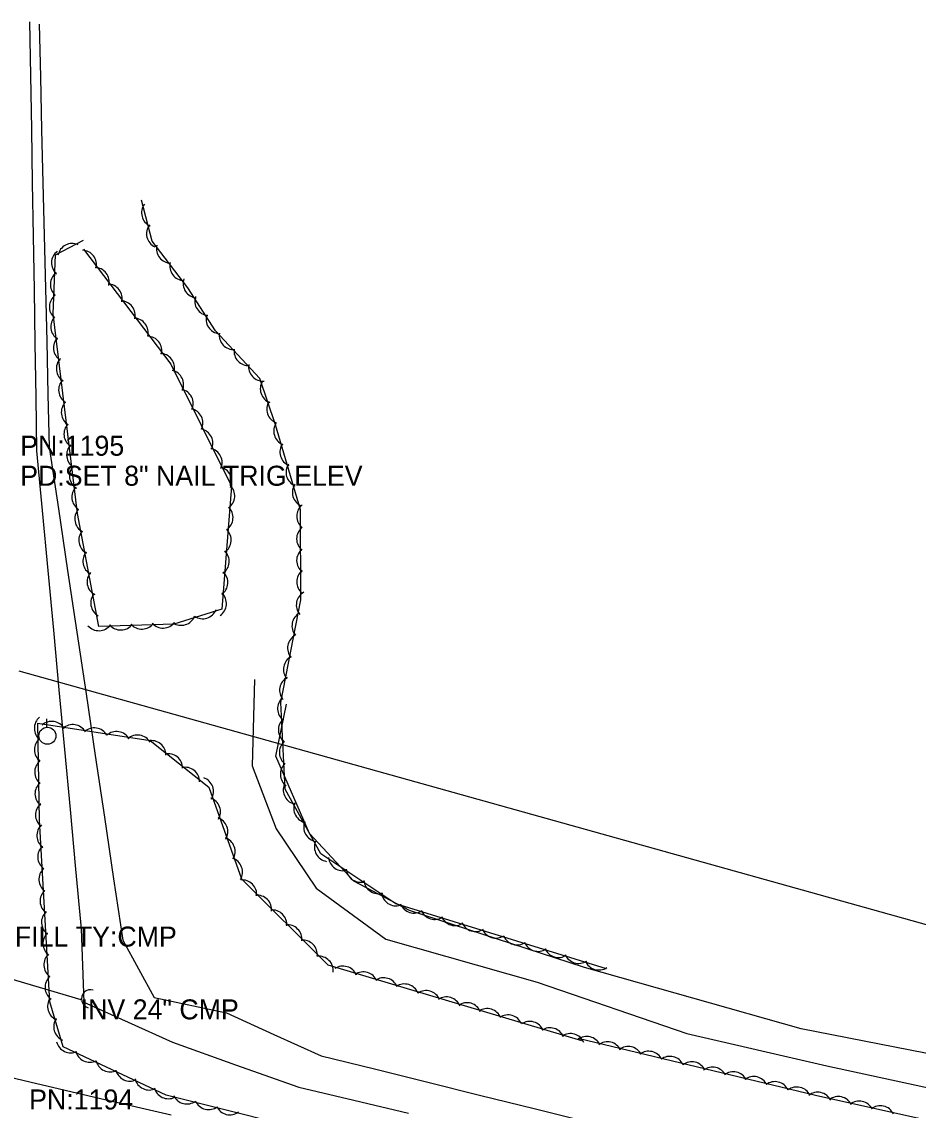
# Model space of a CAD drawing. Extents: x 1441650 to 1491889, y 345904 to 358319.
# Drawn here: x 1461680.8 to 1461905, y 350817.6 to 351089.7 of the extents above; entities that cross this region are included whole.
import ezdxf

# ---------------------------------------------------------------- set-up
doc = ezdxf.new("R2010")
doc.units = 0
for name, color, linetype in [('S_CROSS_DRAIN', 7, 'Continuous'), ('S_CROSS_DRAIN_ANNOT', 7, 'Continuous'), ('S_DITCHLINE', 7, 'Continuous'), ('S_DRG_PT_SYM', 7, 'Continuous'), ('S_MISC_BOUNDARY', 7, 'Continuous'), ('S_SECONDARY_CTL_ANNOT', 7, 'Continuous'), ('S_TRAILS', 7, 'Continuous'), ('S_TREE', 7, 'Continuous'), ('S_UTILITY_POLE', 7, 'Continuous'), ('S_WATER_UTILITIES', 7, 'Continuous')]:
    doc.layers.add(name, color=color, linetype=linetype)

msp = doc.modelspace()

# ---------------------------------------------------------------- linework, layer by layer
at = {"layer": 'S_CROSS_DRAIN'}
msp.add_line((1461633.99, 350863.54), (1461695.56, 350845.34), dxfattribs=at)
msp.add_arc((1461698.07, 350845.47), 2.3, 74.4212, 254.7504, dxfattribs=at)
at = {"layer": 'S_DITCHLINE'}
for points in [[(1461682.8, 351089.74), (1461683.02, 351076.33), (1461683.24, 351062.92), (1461683.46, 351049.51), (1461683.68, 351036.1), (1461683.89, 351022.69), (1461684.11, 351009.28), (1461684.33, 350995.87), (1461684.55, 350982.46), (1461685.94, 350967.52), (1461687.34, 350952.59), (1461688.73, 350937.65), (1461690.12, 350922.71), (1461691.51, 350907.77), (1461692.91, 350892.84), (1461694.3, 350877.9), (1461695.69, 350862.96), (1461696.35, 350844.61), (1461718.48, 350834.67), (1461734.29, 350829.01), (1461750.1, 350823.36), (1461763.81, 350820.11), (1461777.51, 350816.87)], [(1461685.18, 351089.17), (1461685.49, 351075.95), (1461685.8, 351062.72), (1461686.12, 351049.49), (1461686.43, 351036.27), (1461686.74, 351023.04), (1461687.06, 351009.81), (1461687.37, 350996.59), (1461687.68, 350983.36), (1461689.99, 350967.95), (1461692.29, 350952.55), (1461694.59, 350937.14), (1461696.89, 350921.74), (1461699.19, 350906.33), (1461701.5, 350890.92), (1461703.8, 350875.52), (1461706.1, 350860.11), (1461713.93, 350845.83), (1461732.03, 350841.96), (1461743.86, 350836.6), (1461755.69, 350831.24), (1461769.01, 350827.95), (1461782.33, 350824.65), (1461795.64, 350821.35), (1461808.96, 350818.06), (1461822.28, 350814.76)]]:
    msp.add_lwpolyline(points, dxfattribs=at)
at = {"layer": 'S_DRG_PT_SYM'}
msp.add_lwpolyline([(1461695.56, 350845.34), (1461695.56, 350845.39), (1461695.56, 350845.34), (1461695.51, 350845.34), (1461695.56, 350845.34), (1461695.56, 350845.29), (1461695.56, 350845.34), (1461695.61, 350845.34)], dxfattribs=at)
at = {"layer": 'S_MISC_BOUNDARY'}
msp.add_lwpolyline([(1462628.24, 350703.82), (1462627.53, 350682.37), (1462621.29, 350673.57), (1462606.99, 350664.19), (1462581.51, 350664.75), (1462509.7, 350679.3), (1462466.02, 350691.43), (1462409.23, 350708.59), (1462331.39, 350717.46), (1462286.03, 350726.73), (1462204.48, 350754.42), (1462116.86, 350790.2), (1462096.93, 350797.63), (1462043.47, 350808.51), (1461977.47, 350818.08), (1461875.68, 350837.95), (1461821.53, 350853.35), (1461777.77, 350867.59), (1461763.87, 350874.92), (1461752.78, 350886.79), (1461744.34, 350906.14), (1461746.98, 350919.15)], dxfattribs=at)
at = {"layer": 'S_TRAILS'}
msp.add_lwpolyline([(1461739, 350925.32), (1461738.4, 350903.72), (1461744.46, 350888.01), (1461754.43, 350873.16), (1461771.85, 350860.39), (1461809.68, 350849.65), (1461847.12, 350836.8), (1461882.07, 350828.75), (1461926.8, 350819.09), (1461974.44, 350809.44), (1462046.76, 350796.89), (1462080.88, 350792.44), (1462094.67, 350790.11), (1462121.93, 350779.84), (1462183.12, 350753.05)], dxfattribs=at)
at = {"layer": 'S_TREE'}
for points in [[(1461827.04, 350852.95), (1461774.35, 350869.22), (1461755.59, 350881.7), (1461746.69, 350897.93), (1461745.62, 350919.52), (1461750.58, 350945.24), (1461750.54, 350967.76), (1461744.27, 350988.96), (1461740.32, 351000.58), (1461729.26, 351012.47), (1461722.36, 351023.19), (1461713.39, 351034.91), (1461710.8, 351045.16)], [(1461696.28, 351032.85), (1461718.07, 351004.18), (1461733.25, 350973.68), (1461730.88, 350942.87), (1461718.82, 350939.15), (1461700.13, 350938.52), (1461694.8, 350966.83), (1461688.67, 351016.7), (1461689.25, 351031.48), (1461696.25, 351035.12)], [(1461802.76, 350799.9), (1461716.92, 350821.39), (1461691.15, 350833.5), (1461687.86, 350844.71), (1461685.27, 350890.16), (1461684.86, 350914.42), (1461712.93, 350910.05), (1461727.57, 350898.37), (1461735.75, 350875.5), (1461757.32, 350854.01), (1461820.81, 350835.09)], [(1461541.7, 350857.95), (1461559.35, 350853.8), (1461576.99, 350849.65), (1461594.64, 350845.5), (1461612.28, 350841.35), (1461629.93, 350837.2), (1461647.58, 350833.05), (1461665.22, 350828.9), (1461682.87, 350824.75), (1461700.51, 350820.6), (1461718.16, 350816.45)], [(1461541.7, 350857.95), (1461559.35, 350853.8), (1461576.99, 350849.65), (1461594.64, 350845.5), (1461612.28, 350841.35), (1461629.93, 350837.2), (1461647.58, 350833.05), (1461665.22, 350828.9), (1461682.87, 350824.75), (1461700.51, 350820.6), (1461718.16, 350816.45)], [(1461819.97, 350835.68), (1461879.3, 350821.4), (1461947.87, 350806.12), (1462043.42, 350782.54), (1462066.74, 350778.04), (1462089.26, 350779.49), (1462114.07, 350768.73), (1462165.08, 350748.39)]]:
    msp.add_lwpolyline(points, dxfattribs=at)
for centre, start, end in [((1461691.9, 351029.45), 126.9691, 228.5661), ((1461693.45, 351030.67), 66.6693, 168.2663), ((1461695.87, 351028.99), 346.432, 88.029), ((1461691.62, 351024.12), 126.9691, 228.5661), ((1461699.04, 351024.7), 346.432, 88.029), ((1461702.29, 351020.54), 346.432, 88.029), ((1461691.37, 351018.48), 126.9691, 228.5661), ((1461705.53, 351016.34), 346.432, 88.029), ((1461691.71, 351013.49), 136.2114, 237.8083), ((1461708.82, 351012), 346.432, 88.029), ((1461692.39, 351008.23), 136.2114, 237.8083), ((1461712.21, 351007.49), 346.432, 88.029), ((1461693.11, 351003), 136.2114, 237.8083), ((1461715.38, 351003.2), 346.432, 88.029), ((1461717.66, 350999.02), 335.6593, 77.2562), ((1461693.69, 350997.69), 136.2114, 237.8083), ((1461720.06, 350994.29), 335.6593, 77.2562), ((1461694.35, 350992.09), 136.2114, 237.8083), ((1461722.48, 350989.42), 335.6593, 77.2562), ((1461695.01, 350986.69), 136.2114, 237.8083), ((1461724.97, 350984.35), 335.6593, 77.2562), ((1461695.69, 350981.43), 136.2114, 237.8083), ((1461727.28, 350979.54), 335.6593, 77.2562), ((1461696.41, 350976.19), 136.2114, 237.8083), ((1461729.7, 350974.84), 335.6593, 77.2562), ((1461696.98, 350970.89), 136.2114, 237.8083), ((1461730.43, 350971.21), 304.8147, 46.4116), ((1461730.01, 350965.78), 304.8147, 46.4116), ((1461729.54, 350960.15), 304.8147, 46.4116), ((1461729.06, 350954.84), 304.8147, 46.4116), ((1461728.73, 350949.57), 304.8147, 46.4116), ((1461728.36, 350944.28), 304.8147, 46.4116), ((1461726.06, 350944.14), 236.3533, 337.9503), ((1461716.14, 350941.8), 221.1417, 322.7386), ((1461720.66, 350942.5), 236.3533, 337.9503), ((1461700.12, 350941.15), 221.1417, 322.7386), ((1461705.56, 350941.33), 221.1417, 322.7386), ((1461710.86, 350941.54), 221.1417, 322.7386)]:
    msp.add_arc(centre, 3.64, start, end, dxfattribs=at)
for centre, major_axis, ratio, start_param, end_param in [((1461714.43, 351041.97), (0.89, -3.53), 0.99999, 3.825788, 5.598989), ((1461715.66, 351036.77), (0.89, -3.53), 0.99999, 3.825788, 5.598989), ((1461718.15, 351033.02), (2.21, -2.89), 0.999978, 3.825789, 5.598989), ((1461721.45, 351028.7), (2.21, -2.89), 0.999978, 3.825789, 5.598989), ((1461724.81, 351024.31), (1.97, -3.06), 0.999981, 3.825789, 5.598989), ((1461727.72, 351019.91), (1.97, -3.06), 0.999981, 3.825789, 5.598989), ((1461730.55, 351015.38), (1.97, -3.06), 0.999981, 3.825789, 5.598989), ((1461733.84, 351011.41), (3.53, 0.92), 0.999894, 2.75029, 4.52349), ((1461737.54, 351007.42), (3.53, 0.92), 0.999894, 2.75029, 4.52349), ((1461741.18, 351003.56), (3.53, 0.92), 0.999894, 2.75029, 4.52349), ((1461744.1, 350997.97), (3.62, -0.38), 0.999931, 2.688474, 4.461675), ((1461745.74, 350992.9), (3.62, -0.38), 0.999931, 2.688474, 4.461675), ((1461747.47, 350987.41), (3.58, -0.69), 0.999948, 2.733308, 4.506509), ((1461749.01, 350982.2), (3.58, -0.69), 0.999948, 2.733308, 4.506509), ((1461750.55, 350977.12), (3.58, -0.69), 0.999948, 2.733308, 4.506509), ((1461752.12, 350972.08), (3.58, -0.69), 0.999948, 2.733308, 4.506509), ((1461697.73, 350965.46), (-3.1, -1.92), 0.999998, 5.028413, 6.801614), ((1461753.21, 350966.12), (3.6, -0.53), 0.999818, 2.402112, 4.175312), ((1461698.74, 350960.11), (-3.1, -1.92), 0.999998, 5.028413, 6.801614), ((1461753.18, 350960.48), (3.6, -0.53), 0.999818, 2.402112, 4.175312), ((1461699.75, 350954.91), (-3.1, -1.92), 0.999998, 5.028414, 6.801615), ((1461753.19, 350955.04), (3.6, -0.53), 0.999818, 2.402112, 4.175312), ((1461700.8, 350949.73), (-3.1, -1.92), 0.999998, 5.028414, 6.801615), ((1461753.23, 350949.73), (3.6, -0.53), 0.999818, 2.402112, 4.175312), ((1461701.71, 350944.47), (-3.1, -1.92), 0.999998, 5.028414, 6.801615), ((1461753.11, 350943.94), (2.15, -2.94), 0.999998, 3.004999, 4.7782), ((1461752.03, 350938.72), (2.15, -2.94), 0.999998, 3.004999, 4.7782), ((1461750.93, 350933.18), (2.15, -2.94), 0.999998, 3.005, 4.7782), ((1461749.9, 350927.84), (2.15, -2.94), 0.999998, 3.005, 4.7782), ((1461748.93, 350922.62), (2.15, -2.94), 0.999998, 3.004999, 4.7782), ((1461748.43, 350918.05), (2.2, -2.9), 0.999993, 3.226424, 4.999624), ((1461687.62, 350913.1), (3.43, -1.24), 0.996426, 2.617662, 4.390863), ((1461748.62, 350912.72), (2.2, -2.9), 0.999993, 3.226424, 4.999624), ((1461688.33, 350911.19), (-3.39, 1.34), 0.998718, 4.04768, 5.82088), ((1461693.58, 350910.41), (-3.39, 1.34), 0.998718, 4.04768, 5.82088), ((1461698.95, 350909.57), (-3.39, 1.34), 0.998718, 4.04768, 5.82088), ((1461704.53, 350908.67), (-3.39, 1.34), 0.998718, 4.04768, 5.82088), ((1461687.63, 350907.78), (3.43, -1.24), 0.996426, 2.617662, 4.390863), ((1461709.79, 350907.78), (-3.39, 1.34), 0.998718, 4.04768, 5.82088), ((1461713.24, 350906.4), (-2.81, 2.32), 0.998553, 3.84112, 5.61432), ((1461748.87, 350907.08), (2.2, -2.9), 0.999993, 3.226424, 4.999625), ((1461687.7, 350902.15), (3.43, -1.24), 0.996426, 2.617662, 4.390863), ((1461717.41, 350903.12), (-2.81, 2.32), 0.998553, 3.84112, 5.61432), ((1461749.13, 350901.64), (2.2, -2.9), 0.999993, 3.226424, 4.999625), ((1461721.66, 350899.73), (-2.81, 2.32), 0.998553, 3.84112, 5.61432), ((1461687.78, 350896.73), (3.43, -1.24), 0.996426, 2.617662, 4.390863), ((1461725.13, 350897.3), (-1.23, 3.43), 0.999079, 3.825789, 5.598989), ((1461749.85, 350897.7), (1.75, -3.19), 0.999983, 3.825789, 5.598989), ((1461687.91, 350891.44), (3.43, -1.24), 0.996426, 2.617662, 4.390863), ((1461726.86, 350892.25), (-1.23, 3.43), 0.999079, 3.825789, 5.598989), ((1461752.45, 350893.11), (1.75, -3.19), 0.999983, 3.825789, 5.598989), ((1461728.7, 350887.3), (-1.23, 3.43), 0.999079, 3.825789, 5.598989), ((1461688.23, 350886.29), (2.44, -2.7), 0.999166, 3.148177, 4.921377), ((1461754.95, 350888.39), (1.75, -3.19), 0.999983, 3.825789, 5.598989), ((1461730.53, 350882.32), (-1.23, 3.43), 0.999079, 3.825789, 5.598989), ((1461688.46, 350880.96), (2.44, -2.7), 0.999166, 3.148177, 4.921377), ((1461757.64, 350883.43), (1.75, -3.19), 0.999983, 3.825789, 5.598989), ((1461732.36, 350877.2), (-1.23, 3.43), 0.999079, 3.825789, 5.598989), ((1461761.13, 350881.16), (3.03, -2.02), 0.999972, 3.825789, 5.598989), ((1461688.75, 350875.32), (2.44, -2.7), 0.999166, 3.148177, 4.921377), ((1461765.57, 350878.26), (3.03, -2.02), 0.999972, 3.825789, 5.598989), ((1461735.94, 350871.57), (-2.53, 2.62), 0.998602, 3.844973, 5.618174), ((1461770.01, 350875.39), (3.03, -2.02), 0.999972, 3.825789, 5.598989), ((1461689.05, 350869.89), (2.44, -2.7), 0.999166, 3.148177, 4.921377), ((1461774.41, 350872.37), (3.03, -2.02), 0.999972, 3.825789, 5.598989), ((1461739.66, 350867.75), (-2.53, 2.62), 0.998602, 3.844973, 5.618174), ((1461778.9, 350870.57), (3.5, -1.01), 0.99997, 3.807578, 5.580778), ((1461689.39, 350864.6), (2.44, -2.7), 0.999166, 3.148177, 4.921377), ((1461743.46, 350864.07), (-2.53, 2.62), 0.998602, 3.844973, 5.618174), ((1461784.09, 350868.96), (3.5, -1.01), 0.99997, 3.807578, 5.580778), ((1461747.24, 350860.36), (-2.53, 2.62), 0.998602, 3.844973, 5.618174), ((1461789.17, 350867.43), (3.5, -1.01), 0.99997, 3.807578, 5.580778), ((1461794.24, 350865.94), (3.5, -1.01), 0.99997, 3.807578, 5.580778), ((1461689.76, 350859.33), (2.44, -2.7), 0.999166, 3.148177, 4.921377), ((1461799.32, 350864.3), (3.5, -1.01), 0.99997, 3.807578, 5.580778), ((1461804.7, 350862.6), (3.5, -1.01), 0.99997, 3.807578, 5.580778), ((1461751.09, 350856.51), (-2.53, 2.62), 0.998602, 3.844973, 5.618174), ((1461809.9, 350860.99), (3.5, -1.01), 0.99997, 3.807578, 5.580778), ((1461814.98, 350859.46), (3.5, -1.01), 0.99997, 3.807578, 5.580778), ((1461689.99, 350854), (2.44, -2.7), 0.999166, 3.148177, 4.921377), ((1461755.07, 350852.5), (-2.53, 2.62), 0.998602, 3.844973, 5.618174), ((1461820.05, 350857.97), (3.5, -1.01), 0.99997, 3.807578, 5.580778), ((1461761.14, 350850.02), (-3.49, 1.06), 0.998652, 3.830278, 5.603479), ((1461825.12, 350856.33), (3.5, -1.01), 0.99997, 3.807578, 5.580778), ((1461690.28, 350848.36), (2.44, -2.7), 0.999166, 3.148177, 4.921377), ((1461766.22, 350848.58), (-3.49, 1.06), 0.998652, 3.830278, 5.603479), ((1461771.32, 350847.1), (-3.49, 1.06), 0.998652, 3.830278, 5.603479), ((1461776.53, 350845.55), (-3.49, 1.06), 0.998652, 3.830278, 5.603479), ((1461781.93, 350843.9), (-3.49, 1.06), 0.998652, 3.830278, 5.603479), ((1461690.92, 350843.6), (3.05, -1.99), 0.998552, 3.118022, 4.891222), ((1461787.03, 350842.31), (-3.49, 1.06), 0.998652, 3.830278, 5.603479), ((1461792.11, 350840.87), (-3.49, 1.06), 0.998652, 3.830278, 5.603479), ((1461797.2, 350839.39), (-3.49, 1.06), 0.998652, 3.830278, 5.603479), ((1461802.42, 350837.83), (-3.49, 1.06), 0.998652, 3.830278, 5.603479), ((1461692.45, 350838.52), (3.05, -1.99), 0.998552, 3.118022, 4.891222), ((1461807.82, 350836.19), (-3.49, 1.06), 0.998652, 3.830278, 5.603479), ((1461812.91, 350834.6), (-3.49, 1.06), 0.998652, 3.830278, 5.603479), ((1461817.99, 350833.16), (-3.49, 1.06), 0.998652, 3.830278, 5.603479), ((1461822.1, 350832.43), (-3.54, 0.85), 0.998818, 3.825789, 5.598989), ((1461693.06, 350835.62), (3.63, -0.25), 0.998346, 3.454226, 5.227427), ((1461827.27, 350831.11), (-3.54, 0.85), 0.998818, 3.825789, 5.598989), ((1461832.42, 350829.95), (-3.54, 0.85), 0.998818, 3.825789, 5.598989), ((1461697.85, 350833.28), (3.63, -0.25), 0.998346, 3.454226, 5.227427), ((1461837.58, 350828.74), (-3.54, 0.85), 0.998818, 3.825789, 5.598989), ((1461842.87, 350827.47), (-3.54, 0.85), 0.998818, 3.825789, 5.598989), ((1461702.95, 350830.85), (3.63, -0.25), 0.998346, 3.454226, 5.227427), ((1461848.36, 350826.11), (-3.54, 0.85), 0.998818, 3.825789, 5.598989), ((1461853.52, 350824.79), (-3.54, 0.85), 0.998818, 3.825789, 5.598989), ((1461707.87, 350828.54), (3.63, -0.25), 0.998346, 3.454226, 5.227427), ((1461712.69, 350826.32), (3.63, -0.25), 0.998346, 3.454226, 5.227427), ((1461858.68, 350823.63), (-3.54, 0.85), 0.998818, 3.825789, 5.598989), ((1461863.84, 350822.42), (-3.54, 0.85), 0.998818, 3.825789, 5.598989), ((1461717.5, 350824.14), (3.63, -0.25), 0.998346, 3.454226, 5.227427), ((1461869.13, 350821.15), (-3.54, 0.85), 0.998818, 3.825789, 5.598989), ((1461874.61, 350819.8), (-3.54, 0.85), 0.998818, 3.825789, 5.598989), ((1461722.11, 350822.83), (2.51, -2.64), 0.998164, 4.390801, 6.164002), ((1461727.57, 350821.43), (2.51, -2.64), 0.998164, 4.390801, 6.164002), ((1461879.83, 350818.49), (-3.56, 0.79), 0.998817, 3.825789, 5.598989), ((1461885, 350817.41), (-3.56, 0.79), 0.998817, 3.825789, 5.598989), ((1461890.19, 350816.29), (-3.56, 0.79), 0.998817, 3.825789, 5.598989), ((1461732.85, 350820.11), (2.51, -2.64), 0.998164, 4.390801, 6.164002), ((1461895.5, 350815.1), (-3.56, 0.79), 0.998817, 3.825789, 5.598989)]:
    msp.add_ellipse(centre, major_axis=major_axis, ratio=ratio, start_param=start_param, end_param=end_param, dxfattribs=at)
at = {"layer": 'S_UTILITY_POLE'}
msp.add_line((1461687.1, 350913.39), (1461687.1, 350915.5), dxfattribs=at)
msp.add_circle((1461687.23, 350911.25), 2.13, dxfattribs=at)
at = {"layer": 'S_WATER_UTILITIES'}
msp.add_line((1461680.13, 350927.47), (1463045.66, 350545.52), dxfattribs=at)

# ---------------------------------------------------------------- texts
at = {"layer": 'S_CROSS_DRAIN_ANNOT'}
for s, p in [('DI:24" CN:0 % FILL TY:CMP', (1461633.99, 350858.54)), ('INV 24" CMP', (1461695.56, 350840.34))]:
    msp.add_text(s, height=5, dxfattribs=at).set_placement(p)
at = {"layer": 'S_SECONDARY_CTL_ANNOT'}
for s, p in [('PN:1195', (1461680.43, 350981.25)), ('PD:SET 8" NAIL TRIG ELEV', (1461680.43, 350973.75)), ('PN:1194', (1461682.67, 350817.82))]:
    msp.add_text(s, height=5, dxfattribs=at).set_placement(p)

doc.saveas('drawing.dxf')
